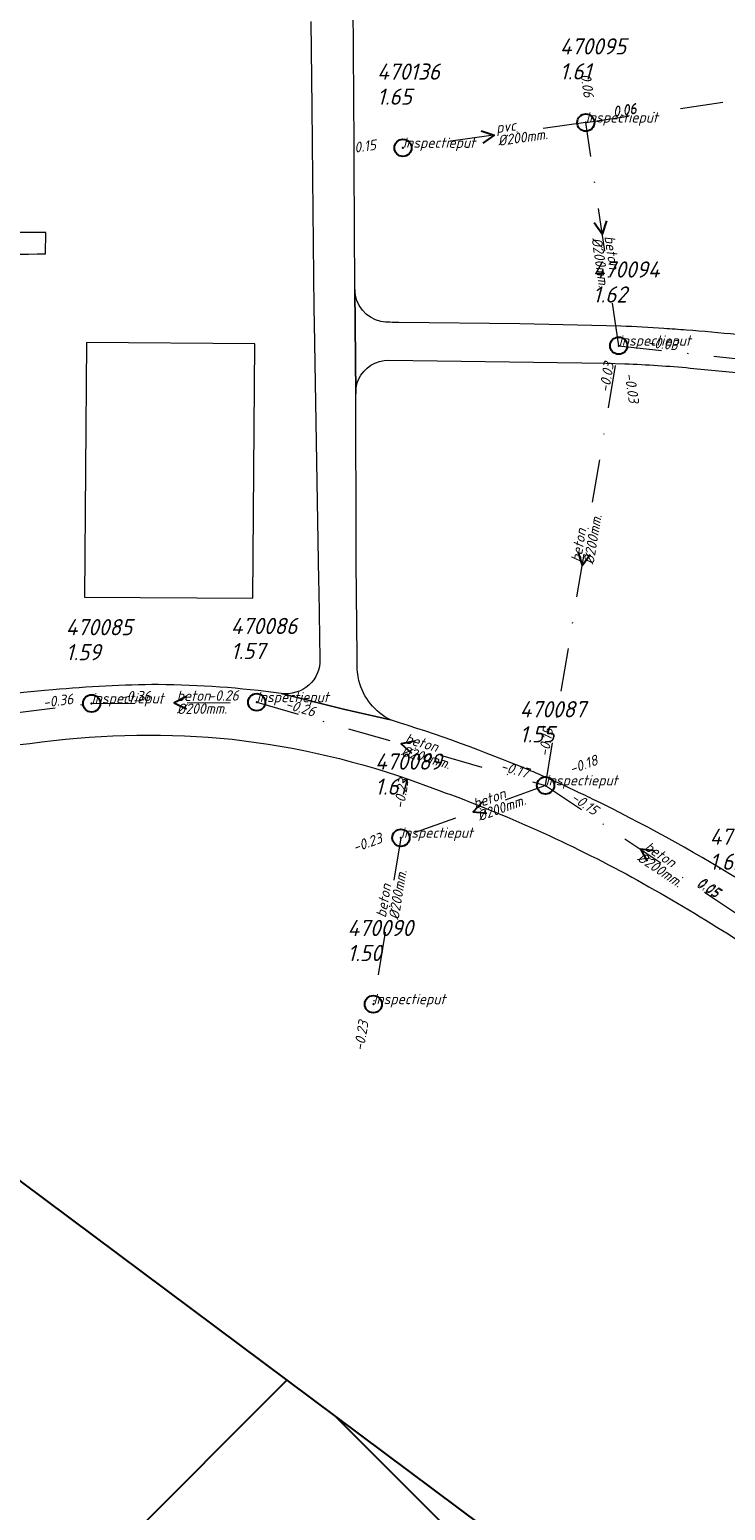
# Model space of a CAD drawing. Extents: x 148869 to 161638, y 453607 to 469810.
# Tile 435 of 656: x 154693 to 154774, y 463731 to 463903. Entities that reach past the tile are written whole.
import ezdxf

# ---------------------------------------------------------------- set-up
doc = ezdxf.new("R2010")
doc.units = 0
doc.header["$PDMODE"] = 32
doc.header["$PDSIZE"] = 2
doc.linetypes.add('RI-VWA', pattern=[11, 5, -3, 0, -3])
doc.layers.get('0').update_dxf_attribs({"linetype": 'CONTINUOUS'})
doc.layers.get('DEFPOINTS').update_dxf_attribs({"linetype": 'CONTINUOUS'})
doc.layers.add('2023', color=90, linetype='CONTINUOUS')
doc.layers.add('2023 hatch', color=90, linetype='CONTINUOUS')
for name, color, linetype, lineweight in [('B-OI-RI-STROOMRICHTING-S', 252, 'CONTINUOUS', 25), ('B-OI-RI-VWA-BOB-T18', 34, 'CONTINUOUS', 18), ('B-OI-RI-VWA-DIAMETER-T18', 34, 'CONTINUOUS', 18), ('B-OI-RI-VWA-MATERIAAL-T18', 34, 'CONTINUOUS', 18), ('B-OI-RI-VWA_PUTDEKSELHOOGTE-T25', 34, 'CONTINUOUS', 25), ('B-OI-RI-VWA_PUTNUMMER-T25', 34, 'CONTINUOUS', 25), ('B-OI-RI-VWA_RIOOLPUT-S', 34, 'CONTINUOUS', 25), ('B-OI-RI-VWA_TRANSPORTLEIDING-G', 34, 'RI-VWA', 18), ('B-RO-VH-VERHARDING_ASFALT-GV', 251, 'CONTINUOUS', 18), ('B-RO-VH-VERHARDING_OPEN-GV', 251, 'CONTINUOUS', 18), ('B-RO-VH-VERHARDING_TEGEL_RUBBER-GV', 251, 'CONTINUOUS', 18)]:
    doc.layers.add(name, color=color, linetype=linetype, lineweight=lineweight)
doc.styles.add('NLCS-ISO-M500-T18_CURSIEF', font='NLCS-ISO.ttf', dxfattribs={"oblique": 15, "height": 0.9})
doc.styles.add('NLCS-ISO-M750-T25_CURSIEF', font='NLCS-ISO.ttf', dxfattribs={"oblique": 15, "height": 1.875})

# ---------------------------------------------------------------- blocks, each defined once
blk = doc.blocks.new('ACMAP_ANN_TEMPLATE_vwa-diam')
at = {"color": 0, "linetype": 'ByBlock', "style": 'NLCS-ISO-M500-T18_CURSIEF', "oblique": 15}
blk.add_attdef('vwa-diam', (0.3, -1.3), '', height=1.2, dxfattribs=at)
blk = doc.blocks.new('ACMAP_ANN_TEMPLATE_vwa-materiaal')
at = {"color": 0, "linetype": 'ByBlock', "style": 'NLCS-ISO-M500-T18_CURSIEF', "oblique": 15}
blk.add_attdef('vwa-mat', (0.3, 0.2), '', height=1.2, dxfattribs=at)
blk = doc.blocks.new('ACMAP_ANN_TEMPLATE_vwa-nap-l')
at = {"color": 0, "linetype": 'ByBlock', "style": 'NLCS-ISO-M500-T18_CURSIEF', "oblique": 15}
blk.add_attdef('vwa-nap-l', (3.3, 0.2), '', height=1.2, dxfattribs=at)
blk = doc.blocks.new('ACMAP_ANN_TEMPLATE_vwa-nap-r')
at = {"color": 0, "linetype": 'ByBlock', "style": 'NLCS-ISO-M500-T18_CURSIEF', "oblique": 15}
blk.add_attdef('vwa-nap-r', (-5.6, 0.2), '', height=1.2, dxfattribs=at)
blk = doc.blocks.new('ACMAP_ANN_TEMPLATE_type knoop')
at = {"layer": 'DEFPOINTS', "style": 'NLCS-ISO-M500-T18_CURSIEF', "oblique": 15}
blk.add_attdef('type_knoop', (0, 0), '', height=1.2, dxfattribs=at)
blk = doc.blocks.new('ACMAP_ANN_TEMPLATE_vwa-puth')
at = {"color": 0, "linetype": 'ByBlock', "style": 'NLCS-ISO-M750-T25_CURSIEF', "oblique": 15}
blk.add_attdef('vwa-puth', (-3, 5), '', height=1.88, dxfattribs=at)
blk = doc.blocks.new('ACMAP_ANN_TEMPLATE_vwa-putnr')
at = {"color": 0, "linetype": 'ByBlock', "style": 'NLCS-ISO-M750-T25_CURSIEF', "oblique": 15}
blk.add_attdef('vaw-putnr', (-3, 7.9), '', height=1.88, dxfattribs=at)

msp = doc.modelspace()

# ---------------------------------------------------------------- hatches: boundary and pattern name
at = {"layer": '2023 hatch'}
h = msp.add_hatch(dxfattribs=at)
h.set_pattern_fill('L45L135', color=256, scale=49.98)
h.set_pattern_definition([(45, (0, 0), (-35.341197, 35.341197), []), (135, (0, 0), (-35.341197, -35.341197), [])])
h.paths.add_polyline_path([(155033.65, 463387.49), (154736.21, 463174.82), (154703.82, 463157.03), (154669.13, 463116.73), (154497.36, 463128.81), (154485.96, 463103.35), (154403, 462810.28), (154029.41, 462913.19), (153921.91, 462926.36), (153533.06, 462959.92), (153521.58, 463046.87), (153065.73, 463131.59), (152840.09, 463157.69), (152602.55, 463321.62), (152457.44, 463373.38), (152283.77, 463566.95), (152230.15, 463641.33), (152156.25, 463699.58), (152012.16, 463887.19), (152009.38, 463939.89), (151991.35, 464191.03), (152103.19, 464343.83), (152153.39, 464455.21), (152151.03, 464561.94), (152249.45, 464811.76), (152130.92, 465032.5), (152332.42, 465169.93), (152738.18, 465252.75), (152947.54, 465152.17), (153150.32, 465023.39), (153302.02, 464886.05), (153728.6, 464650.43), (153874.6, 464567.83), (153954.88, 464501.43), (153988.94, 464472.57), (154027.82, 464422.75), (154193.47, 464138.07), (154280.01, 463968.67), (154339.28, 463993.19), (154494.94, 463873.13), (154622.49, 463821.49), (154755.92, 463721.99), (154868.72, 463597.28)])

# ---------------------------------------------------------------- linework, layer by layer
at = {"layer": '2023', "flags": 128}
msp.add_lwpolyline([(153302.02, 464886.05), (153728.6, 464650.43), (153874.6, 464567.83), (153954.88, 464501.43), (153988.94, 464472.57), (154027.82, 464422.75), (154193.47, 464138.07), (154280.01, 463968.67), (154339.28, 463993.19), (154494.94, 463873.13), (154622.49, 463821.49), (154755.92, 463721.99), (154868.72, 463597.28), (155033.65, 463387.49), (154736.21, 463174.82), (154703.82, 463157.03), (154669.13, 463116.73), (154497.36, 463128.81), (154485.96, 463103.35), (154403, 462810.28), (154029.41, 462913.19), (153921.91, 462926.36), (153533.06, 462959.92)], dxfattribs=at)
at = {"layer": 'B-OI-RI-STROOMRICHTING-S', "color": 251}
for points in [[(154745.62, 463891.41), (154747.14, 463890.9), (154745.82, 463889.98)], [(154760.17, 463880.95), (154759.67, 463879.42), (154758.74, 463880.74)], [(154756.86, 463842.51), (154757.33, 463840.97), (154758.27, 463842.28)], [(154711.4, 463825.79), (154709.98, 463825.06), (154711.42, 463824.35)], [(154737.9, 463820.59), (154736.33, 463820.3), (154737.51, 463819.21)], [(154745.8, 463813.6), (154744.7, 463812.43), (154746.29, 463812.25)], [(154765.7, 463807.88), (154764.11, 463808.08), (154764.9, 463806.68)]]:
    msp.add_lwpolyline(points, dxfattribs=at)
at = {"layer": 'B-OI-RI-VWA_RIOOLPUT-S'}
for p in [(154757.76, 463892.36), (154736.54, 463889.43), (154761.58, 463866.48), (154700.4, 463824.99), (154719.56, 463825.13), (154753.09, 463815.47), (154736.3, 463809.4), (154733.1, 463790.1)]:
    msp.add_point(p, dxfattribs=at)
at = {"layer": 'B-OI-RI-VWA_TRANSPORTLEIDING-G', "color": 251}
for p, q in [((154757.76, 463892.36), (154797.8, 463898.34)), ((154757.76, 463892.36), (154736.54, 463889.43)), ((154761.58, 463866.48), (154757.76, 463892.36)), ((154753.09, 463815.47), (154761.58, 463866.48)), ((154761.58, 463866.48), (154789.18, 463863.42)), ((154636.14, 463816.99), (154700.4, 463824.99)), ((154700.4, 463824.99), (154719.56, 463825.13)), ((154719.56, 463825.13), (154753.09, 463815.47)), ((154753.09, 463815.47), (154736.3, 463809.4)), ((154753.09, 463815.47), (154775.14, 463800.69)), ((154736.3, 463809.4), (154733.1, 463790.1))]:
    msp.add_line(p, q, dxfattribs=at)
at = {"layer": 'B-RO-VH-VERHARDING_ASFALT-GV', "flags": 128}
for points in [[(154731.23, 463829.65), (154731.22, 463830.51), (154731.19, 463834.03), (154731.11, 463841.33), (154731.11, 463841.93), (154731.1, 463845.34), (154731.09, 463848.69), (154731.08, 463855.31), (154731.08, 463859.6), (154731.07, 463860.51), (154731.05, 463860.88), (154730.96, 463872.98), (154730.96, 463873.07), (154730.89, 463887.47), (154730.89, 463889.82), (154730.75, 463906.06)], [(154725.86, 463904.08), (154725.96, 463894.15), (154726.05, 463885.95), (154726.21, 463870.78), (154726.24, 463869.07), (154726.74, 463839.23), (154726.77, 463838.02), (154726.9, 463830.11)], [(154730.96, 463872.98), (154731.05, 463860.88), (154731.11, 463861.01)], [(154761.82, 463868.75), (154750.11, 463869.01), (154736.05, 463869.16)], [(154734.91, 463864.79), (154760.08, 463864.44), (154762.31, 463864.38)], [(154695.91, 463826.56), (154694.92, 463826.48), (154692.92, 463826.3), (154690.3, 463826.03), (154690.89, 463820.1), (154693.23, 463820.35)], [(154735.11, 463823.07), (154729.63, 463824.32), (154722.39, 463826.14)], [(154722.39, 463826.14), (154729.63, 463824.32), (154735.11, 463823.07)], [(154737.24, 463816.16), (154740.01, 463815.16)]]:
    msp.add_lwpolyline(points, dxfattribs=at)
at = {"layer": 'B-RO-VH-VERHARDING_ASFALT-GV'}
for points in [[(154733.98, 463869.28, -0.344906), (154730.96, 463872.98)], [(154736.05, 463869.16, -0.02893), (154733.98, 463869.28)], [(154766.82, 463868.47, 0.0052), (154761.82, 463868.75)], [(154769.44, 463868.29, 0.003059), (154766.82, 463868.47)], [(154775.27, 463867.77, 0.005827), (154769.44, 463868.29)], [(154731.38, 463862.55, -0.302884), (154734.91, 463864.79)], [(154762.31, 463864.38, -0.014243), (154769.89, 463863.89)], [(154769.89, 463863.89, -0.011673), (154789.67, 463861.59)], [(154731.11, 463861.01, -0.144132), (154731.38, 463862.55)], [(154726.9, 463830.11, -0.220103), (154725.62, 463827.11)], [(154731.43, 463827.63, -0.073817), (154731.23, 463829.65)], [(154708.15, 463827.17, 0.021811), (154695.91, 463826.56)], [(154722.39, 463826.14, 0.032302), (154708.15, 463827.17)], [(154725.62, 463827.11, -0.215177), (154722.39, 463826.14)], [(154735.11, 463823.07, -0.221544), (154731.43, 463827.63)], [(154751.17, 463817.25, 0.023144), (154735.11, 463823.07)], [(154693.23, 463820.35, -0.055389), (154715.32, 463820.97)], [(154715.32, 463820.97, -0.060364), (154737.24, 463816.16)], [(154753.22, 463816.38, 0.003253), (154751.17, 463817.25)], [(154757.44, 463814.42, 0.005758), (154753.22, 463816.38)], [(154740.01, 463815.16, -0.036775), (154762.43, 463805.21)], [(154758.53, 463813.89, 0.001856), (154757.44, 463814.42)], [(154775.4, 463804.65, 0.024051), (154758.53, 463813.89)], [(154762.43, 463805.21, -0.024679), (154783.21, 463792.38)]]:
    msp.add_lwpolyline(points, format="xyb", dxfattribs=at)
at = {"layer": 'B-RO-VH-VERHARDING_OPEN-GV', "flags": 128}
msp.add_lwpolyline([(154690.74, 463877.08), (154691.74, 463877.09), (154693.06, 463877.11), (154694.07, 463877.12), (154695.06, 463877.13), (154695.07, 463879.61), (154694.29, 463879.61), (154693.28, 463879.62), (154691.72, 463879.62), (154690.71, 463879.63), (154690, 463879.63), (154690.05, 463877.08)], close=True, dxfattribs=at)
at = {"layer": 'B-RO-VH-VERHARDING_TEGEL_RUBBER-GV', "flags": 128}
msp.add_lwpolyline([(154719.33, 463866.7), (154699.8, 463866.85), (154699.56, 463837.33), (154719.1, 463837.18)], close=True, dxfattribs=at)

# ---------------------------------------------------------------- block references
at = {"layer": 'B-OI-RI-VWA-BOB-T18', "color": 251}
for name, p, rotation, values in [('ACMAP_ANN_TEMPLATE_vwa-nap-r', (154757.76, 463892.36), 278.3964771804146, {'vwa-nap-r': '0.06'}), ('ACMAP_ANN_TEMPLATE_vwa-nap-l', (154757.76, 463892.36), 8.49437578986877, {'vwa-nap-l': '0.06'}), ('ACMAP_ANN_TEMPLATE_vwa-nap-l', (154757.76, 463892.36), 7.861536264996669, {'vwa-nap-l': '0.06'}), ('ACMAP_ANN_TEMPLATE_vwa-nap-r', (154736.54, 463889.43), 7.861536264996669, {'vwa-nap-r': '0.15'}), ('ACMAP_ANN_TEMPLATE_vwa-nap-l', (154761.58, 463866.48), 353.673479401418, {'vwa-nap-l': '-0.03'}), ('ACMAP_ANN_TEMPLATE_vwa-nap-r', (154761.58, 463866.48), 80.55042840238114, {'vwa-nap-r': '-0.03'}), ('ACMAP_ANN_TEMPLATE_vwa-nap-l', (154761.58, 463866.48), 278.3964771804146, {'vwa-nap-l': '-0.03'}), ('ACMAP_ANN_TEMPLATE_vwa-nap-r', (154700.4, 463824.99), 7.096482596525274, {'vwa-nap-r': '-0.36'}), ('ACMAP_ANN_TEMPLATE_vwa-nap-l', (154700.4, 463824.99), 0.4186464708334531, {'vwa-nap-l': '-0.36'}), ('ACMAP_ANN_TEMPLATE_vwa-nap-r', (154719.56, 463825.13), 0.4186464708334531, {'vwa-nap-r': '-0.26'}), ('ACMAP_ANN_TEMPLATE_vwa-nap-l', (154719.56, 463825.13), 343.9282978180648, {'vwa-nap-l': '-0.26'}), ('ACMAP_ANN_TEMPLATE_vwa-nap-l', (154753.09, 463815.47), 80.55042840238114, {'vwa-nap-l': '-0.15'}), ('ACMAP_ANN_TEMPLATE_vwa-nap-l', (154753.09, 463815.47), 19.87617572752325, {'vwa-nap-l': '-0.18'}), ('ACMAP_ANN_TEMPLATE_vwa-nap-r', (154753.09, 463815.47), 343.9282978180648, {'vwa-nap-r': '-0.17'}), ('ACMAP_ANN_TEMPLATE_vwa-nap-l', (154736.3, 463809.4), 80.58582549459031, {'vwa-nap-l': '-0.23'}), ('ACMAP_ANN_TEMPLATE_vwa-nap-l', (154753.09, 463815.47), 326.1662593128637, {'vwa-nap-l': '-0.15'}), ('ACMAP_ANN_TEMPLATE_vwa-nap-r', (154736.3, 463809.4), 19.87617572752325, {'vwa-nap-r': '-0.23'}), ('ACMAP_ANN_TEMPLATE_vwa-nap-r', (154775.14, 463800.69), 328.4032444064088, {'vwa-nap-r': '0.05'}), ('ACMAP_ANN_TEMPLATE_vwa-nap-r', (154775.14, 463800.69), 326.1662593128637, {'vwa-nap-r': '0.05'}), ('ACMAP_ANN_TEMPLATE_vwa-nap-r', (154733.1, 463790.1), 80.58582549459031, {'vwa-nap-r': '-0.23'})]:
    msp.add_blockref(name, p, dxfattribs=dict(at, rotation=rotation)).add_auto_attribs(values)
at = {"layer": 'B-OI-RI-VWA-DIAMETER-T18', "color": 251}
for p, rotation in [((154747.15, 463890.9), 7.861536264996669), ((154759.67, 463879.42), 278.3964771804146), ((154757.33, 463840.97), 80.55042840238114), ((154709.98, 463825.06), 0.4186464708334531), ((154736.33, 463820.3), 343.9282978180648), ((154744.7, 463812.43), 19.87617572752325), ((154734.7, 463799.75), 80.58582549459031), ((154764.11, 463808.08), 326.1662593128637)]:
    msp.add_blockref('ACMAP_ANN_TEMPLATE_vwa-diam', p, dxfattribs=dict(at, rotation=rotation)).add_auto_attribs({'vwa-diam': '%%c200mm.'})
at = {"layer": 'B-OI-RI-VWA-MATERIAAL-T18', "color": 251}
for p, rotation, values in [((154747.15, 463890.9), 7.861536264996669, {'vwa-mat': 'pvc'}), ((154759.67, 463879.42), 278.3964771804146, {'vwa-mat': 'beton'}), ((154757.33, 463840.97), 80.55042840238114, {'vwa-mat': 'beton'}), ((154709.98, 463825.06), 0.4186464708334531, {'vwa-mat': 'beton'}), ((154736.33, 463820.3), 343.9282978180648, {'vwa-mat': 'beton'}), ((154744.7, 463812.43), 19.87617572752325, {'vwa-mat': 'beton'}), ((154764.11, 463808.08), 326.1662593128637, {'vwa-mat': 'beton'}), ((154734.7, 463799.75), 80.58582549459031, {'vwa-mat': 'beton'})]:
    msp.add_blockref('ACMAP_ANN_TEMPLATE_vwa-materiaal', p, dxfattribs=dict(at, rotation=rotation)).add_auto_attribs(values)
at = {"layer": 'B-OI-RI-VWA_PUTDEKSELHOOGTE-T25', "color": 251}
for p, values in [((154757.76, 463892.36), {'vwa-puth': '1.61'}), ((154736.54, 463889.43), {'vwa-puth': '1.65'}), ((154761.58, 463866.48), {'vwa-puth': '1.62'}), ((154700.4, 463824.99), {'vwa-puth': '1.59'}), ((154719.56, 463825.13), {'vwa-puth': '1.57'}), ((154753.09, 463815.47), {'vwa-puth': '1.55'}), ((154736.3, 463809.4), {'vwa-puth': '1.61'}), ((154775.14, 463800.69), {'vwa-puth': '1.62'}), ((154733.1, 463790.1), {'vwa-puth': '1.50'})]:
    msp.add_blockref('ACMAP_ANN_TEMPLATE_vwa-puth', p, dxfattribs=at).add_auto_attribs(values)
at = {"layer": 'B-OI-RI-VWA_PUTNUMMER-T25', "color": 251}
for p, values in [((154757.76, 463892.36), {'vaw-putnr': '470095'}), ((154736.54, 463889.43), {'vaw-putnr': '470136'}), ((154761.58, 463866.48), {'vaw-putnr': '470094'}), ((154700.4, 463824.99), {'vaw-putnr': '470085'}), ((154719.56, 463825.13), {'vaw-putnr': '470086'}), ((154753.09, 463815.47), {'vaw-putnr': '470087'}), ((154736.3, 463809.4), {'vaw-putnr': '470089'}), ((154775.14, 463800.69), {'vaw-putnr': '470129'}), ((154733.1, 463790.1), {'vaw-putnr': '470090'})]:
    msp.add_blockref('ACMAP_ANN_TEMPLATE_vwa-putnr', p, dxfattribs=at).add_auto_attribs(values)
at = {"layer": 'DEFPOINTS'}
for p in [(154757.76, 463892.36), (154736.54, 463889.43), (154761.58, 463866.48), (154700.4, 463824.99), (154719.56, 463825.13), (154753.09, 463815.47), (154736.3, 463809.4), (154733.1, 463790.1)]:
    msp.add_blockref('ACMAP_ANN_TEMPLATE_type knoop', p, dxfattribs=at).add_auto_attribs({'type_knoop': 'inspectieput'})

doc.saveas('drawing.dxf')
